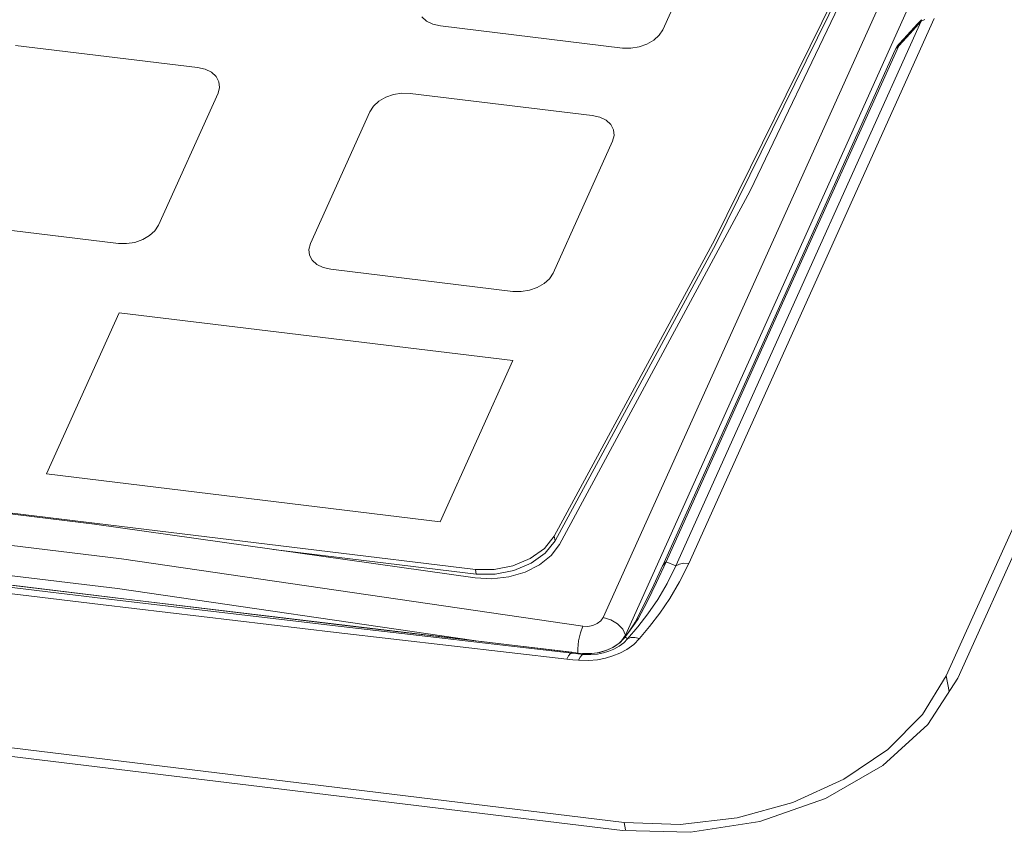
# Model space of a CAD drawing. Header units: millimetres. Extents: x -473 to 23648, y -382 to 1866.
# Tile 430 of 434: x 22578 to 22624, y 1545 to 1582. Entities that reach past the tile are written whole.
import ezdxf

# ---------------------------------------------------------------- set-up
doc = ezdxf.new("R2010")
doc.units = ezdxf.units.MM
doc.header["$LTSCALE"] = 80
doc.layers.get('0').update_dxf_attribs({"linetype": 'CONTINUOUS'})

msp = doc.modelspace()

# ---------------------------------------------------------------- linework, layer by layer
at = {"linetype": 'Continuous', "lineweight": 0}
for p, q in [((22621.156, 1551.829), (22655.417, 1627.819)), ((22655.962, 1627.72), (22621.7, 1551.73)), ((22605.206, 1554.544), (22637.777, 1626.785)), ((22606.237, 1553.733), (22638.808, 1625.973)), ((22620.007, 1590.997), (22612.042, 1574.385)), ((22610.743, 1588.005), (22607.978, 1581.872)), ((22610.396, 1572.121), (22617.242, 1586.01)), ((22596.772, 1582.471), (22596.991, 1582.273)), ((22614.323, 1569.686), (22619.995, 1582.272)), ((22614.929, 1569.803), (22620.601, 1582.389)), ((22619.995, 1582.272), (22619.473, 1581.7)), ((22620.003, 1582.34), (22619.823, 1582.142)), ((22620.166, 1582.355), (22619.995, 1582.272)), ((22619.995, 1582.272), (22620.003, 1582.34)), ((22606.105, 1581.021), (22597.635, 1582.05)), ((22619.823, 1582.142), (22619.19, 1581.452)), ((22619.473, 1581.7), (22618.946, 1581.127)), ((22619.19, 1581.452), (22618.958, 1581.201)), ((22586.339, 1580.115), (22577.869, 1581.144)), ((22618.781, 1580.933), (22607.965, 1556.941)), ((22618.781, 1580.933), (22618.878, 1581.103)), ((22618.819, 1581.001), (22618.781, 1580.933)), ((22618.946, 1581.127), (22618.819, 1581.001)), ((22618.878, 1581.103), (22618.957, 1581.2)), ((22618.957, 1581.2), (22618.946, 1581.127)), ((22587.29, 1578.922), (22584.525, 1572.788)), ((22587.29, 1578.922), (22584.525, 1572.788)), ((22604.692, 1577.886), (22596.221, 1578.915)), ((22594.349, 1578.064), (22591.583, 1571.931)), ((22605.642, 1576.692), (22602.877, 1570.559)), ((22612.042, 1574.385), (22603.177, 1557.938)), ((22582.652, 1571.937), (22574.182, 1572.966)), ((22602.925, 1558.329), (22610.396, 1572.121)), ((22602.967, 1558.112), (22610.438, 1571.904)), ((22591.671, 1571.157), (22591.89, 1570.96)), ((22601.004, 1569.708), (22592.534, 1570.737)), ((22608.58, 1556.943), (22614.323, 1569.686)), ((22609.185, 1557.06), (22614.929, 1569.803)), ((22582.69, 1568.719), (22579.31, 1561.222)), ((22600.994, 1566.495), (22582.69, 1568.719)), ((22600.994, 1566.495), (22597.614, 1558.999)), ((22546.346, 1563.213), (22599.26, 1556.786)), ((22597.614, 1558.999), (22579.31, 1561.222)), ((22561.424, 1559.872), (22582.795, 1557.276)), ((22561.27, 1558.485), (22582.61, 1555.893)), ((22602.468, 1557.76), (22602.925, 1558.329)), ((22602.925, 1558.329), (22602.967, 1558.112)), ((22589.865, 1557.715), (22599.302, 1556.569)), ((22582.795, 1557.276), (22604.251, 1554.141)), ((22608.13, 1557.136), (22607.685, 1556.167)), ((22608.13, 1557.136), (22608.58, 1556.943)), ((22608.759, 1556.205), (22609.185, 1557.06)), ((22583.039, 1555.402), (22570.899, 1556.872)), ((22599.26, 1556.786), (22599.302, 1556.569)), ((22608.183, 1556.127), (22608.58, 1556.943)), ((22582.61, 1555.893), (22599.182, 1553.471)), ((22607.003, 1554.931), (22606.683, 1554.325)), ((22529.001, 1554.397), (22606.175, 1545.023)), ((22606.683, 1554.325), (22606.644, 1554.258)), ((22606.683, 1554.325), (22606.683, 1554.325)), ((22606.822, 1554.493), (22606.69, 1554.279)), ((22606.811, 1554.107), (22607.284, 1554.716)), ((22606.095, 1544.641), (22528.922, 1554.015)), ((22606.112, 1554.004), (22606.237, 1553.733)), ((22606.429, 1553.933), (22606.203, 1553.625)), ((22606.383, 1553.852), (22606.228, 1553.647)), ((22606.337, 1553.549), (22606.811, 1554.107)), ((22606.541, 1554.063), (22606.383, 1553.852)), ((22606.644, 1554.258), (22606.429, 1553.933)), ((22606.69, 1554.279), (22606.541, 1554.063)), ((22606.898, 1553.569), (22607.361, 1554.127)), ((22604.062, 1553.462), (22604.025, 1553.087)), ((22605.985, 1553.385), (22605.688, 1553.175)), ((22606.228, 1553.647), (22605.985, 1553.385)), ((22606.052, 1553.464), (22606.237, 1553.733)), ((22606.228, 1553.647), (22606.203, 1553.626)), ((22606.228, 1553.647), (22606.337, 1553.549)), ((22606.248, 1553.686), (22606.237, 1553.733)), ((22603.732, 1552.93), (22603.743, 1552.93)), ((22603.732, 1552.93), (22603.753, 1552.887)), ((22604.025, 1553.087), (22604.031, 1552.896)), ((22605.379, 1553.027), (22605.047, 1552.926)), ((22605.688, 1553.175), (22605.379, 1553.027)), ((22605.943, 1553.355), (22605.656, 1553.16)), ((22604.256, 1552.872), (22604.288, 1552.831)), ((22604.67, 1552.868), (22604.256, 1552.872)), ((22604.256, 1552.872), (22604.26, 1552.872)), ((22605.047, 1552.926), (22604.67, 1552.868)), ((22621.156, 1551.829), (22621.297, 1551.106)), ((22606.244, 1544.669), (22606.175, 1545.023))]:
    msp.add_line(p, q, dxfattribs=at)
for points in [[(22610.438, 1571.904), (22617.285, 1585.794), (22623.499, 1599.766)], [(22596.991, 1582.273), (22597.285, 1582.129), (22597.635, 1582.05)], [(22606.105, 1581.021), (22606.486, 1581.011), (22606.873, 1581.072), (22607.238, 1581.199), (22607.558, 1581.384), (22607.81, 1581.613), (22607.978, 1581.872)], [(22618.946, 1581.127), (22613.549, 1569.157), (22608.13, 1557.136)], [(22587.29, 1578.922), (22587.361, 1579.192), (22587.332, 1579.456), (22587.203, 1579.695), (22586.984, 1579.893), (22586.689, 1580.036), (22586.339, 1580.115)], [(22596.221, 1578.915), (22595.84, 1578.925), (22595.454, 1578.864), (22595.088, 1578.737), (22594.768, 1578.552), (22594.516, 1578.323), (22594.349, 1578.064)], [(22605.642, 1576.692), (22605.714, 1576.963), (22605.684, 1577.226), (22605.555, 1577.465), (22605.336, 1577.663), (22605.041, 1577.807), (22604.692, 1577.886)], [(22582.652, 1571.937), (22583.033, 1571.928), (22583.42, 1571.988), (22583.785, 1572.115), (22584.105, 1572.3), (22584.357, 1572.529), (22584.525, 1572.788)], [(22591.583, 1571.931), (22591.512, 1571.66), (22591.542, 1571.396), (22591.671, 1571.157)], [(22591.89, 1570.96), (22592.185, 1570.816), (22592.534, 1570.737)], [(22601.004, 1569.708), (22601.386, 1569.698), (22601.772, 1569.759), (22602.138, 1569.886), (22602.457, 1570.071), (22602.71, 1570.3), (22602.877, 1570.559)], [(22599.249, 1556.389), (22581.543, 1558.892), (22563.901, 1561.034)], [(22599.302, 1556.569), (22600.174, 1556.559), (22601.049, 1556.73), (22601.852, 1557.068), (22602.511, 1557.543), (22602.967, 1558.112)], [(22603.177, 1557.938), (22602.787, 1557.432), (22602.24, 1556.995), (22601.569, 1556.656), (22600.815, 1556.434), (22600.026, 1556.343), (22599.249, 1556.389)], [(22599.26, 1556.786), (22600.131, 1556.776), (22601.007, 1556.947), (22601.81, 1557.285), (22602.468, 1557.76)], [(22608.13, 1557.136), (22608.003, 1557.01), (22607.965, 1556.942)], [(22608.58, 1556.943), (22608.75, 1557.026), (22608.956, 1557.066), (22609.185, 1557.06)], [(22570.886, 1556.766), (22582.066, 1555.42), (22593.017, 1554.127), (22603.753, 1552.887)], [(22603.821, 1552.92), (22593.304, 1554.168), (22582.505, 1555.464), (22571.355, 1556.813)], [(22607.965, 1556.942), (22607.563, 1556.072), (22607.003, 1554.931)], [(22570.648, 1556.496), (22581.828, 1555.15), (22592.777, 1553.856), (22603.508, 1552.615)], [(22607.685, 1556.167), (22607.246, 1555.283), (22606.822, 1554.493)], [(22607.361, 1554.127), (22607.833, 1554.747), (22608.304, 1555.437), (22608.759, 1556.205)], [(22607.284, 1554.716), (22607.746, 1555.387), (22608.183, 1556.127)], [(22603.743, 1552.93), (22594.231, 1554.059), (22583.039, 1555.402)], [(22604.719, 1554.172), (22604.93, 1554.262), (22605.098, 1554.39), (22605.206, 1554.544)], [(22605.206, 1554.544), (22605.558, 1554.44), (22605.875, 1554.251), (22606.112, 1554.004)], [(22606.822, 1554.493), (22606.698, 1554.351), (22606.683, 1554.325)], [(22604.251, 1554.141), (22604.141, 1553.831), (22604.062, 1553.462)], [(22604.251, 1554.141), (22604.485, 1554.131), (22604.719, 1554.172)], [(22604.062, 1552.558), (22604.521, 1552.545), (22604.941, 1552.584), (22605.314, 1552.657), (22605.652, 1552.758), (22605.974, 1552.89), (22606.301, 1553.067), (22606.623, 1553.299), (22606.898, 1553.569)], [(22604.288, 1552.831), (22604.622, 1552.821), (22604.936, 1552.849), (22605.217, 1552.904), (22605.468, 1552.979), (22605.704, 1553.077), (22605.94, 1553.207), (22606.164, 1553.371), (22606.337, 1553.549)], [(22606.203, 1553.626), (22606.175, 1553.589), (22605.943, 1553.355)], [(22606.337, 1553.549), (22606.488, 1553.613), (22606.68, 1553.619), (22606.898, 1553.569)], [(22605.656, 1553.16), (22605.322, 1553.007), (22604.94, 1552.904), (22604.53, 1552.862), (22604.26, 1552.872)], [(22603.753, 1552.887), (22603.671, 1552.856), (22603.588, 1552.763), (22603.508, 1552.615)], [(22603.508, 1552.615), (22603.785, 1552.585), (22604.062, 1552.558)], [(22603.753, 1552.887), (22604.02, 1552.858), (22604.288, 1552.831)], [(22604.256, 1552.872), (22604.035, 1552.896), (22603.821, 1552.92)], [(22604.288, 1552.831), (22604.211, 1552.799), (22604.135, 1552.706), (22604.062, 1552.558)], [(22606.095, 1544.641), (22609.271, 1544.561), (22612.492, 1545.067), (22615.539, 1546.125), (22618.204, 1547.662), (22620.305, 1549.574), (22621.7, 1551.73)], [(22621.156, 1551.829), (22620.052, 1550.044), (22618.437, 1548.417), (22616.393, 1547.03), (22614.021, 1545.952), (22611.44, 1545.238), (22608.78, 1544.923), (22606.175, 1545.023)]]:
    msp.add_lwpolyline(points, dxfattribs=at)

doc.saveas('drawing.dxf')
